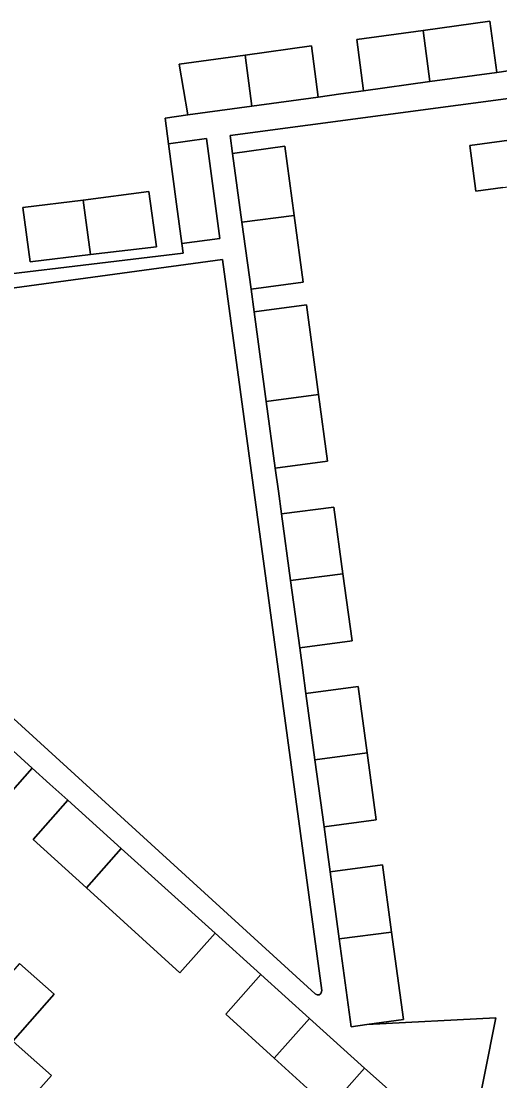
# Model space of a CAD drawing. Extents: x 163147 to 163550, y 380933 to 381639.
# Drawn here: x 163393.7 to 163420.8, y 381091.7 to 381151.6 of the extents above; entities that cross this region are included whole.
import ezdxf

# ---------------------------------------------------------------- set-up
doc = ezdxf.new("R2010")
doc.units = 0
for name, color, linetype in [('IMGEO_Erf', 7, 'Continuous'), ('IMGEO_Pand', 7, 'Continuous'), ('IMGEO_Voetpad_open', 7, 'Continuous')]:
    doc.layers.add(name, color=color, linetype=linetype)

msp = doc.modelspace()

# ---------------------------------------------------------------- linework, layer by layer
at = {"layer": 'IMGEO_Erf'}
for points in [[(163392.653, 381137.26), (163397.699, 381137.871), (163402.88, 381138.499), (163402.808, 381139.036), (163402.509, 381141.274), (163402.053, 381144.689), (163401.86, 381146.137), (163403.148, 381146.315), (163402.657, 381149.194), (163406.38, 381149.707), (163410.136, 381150.224), (163410.522, 381147.33), (163411.802, 381147.506), (163413.081, 381147.682), (163412.695, 381150.576), (163416.454, 381151.094), (163420.227, 381151.614), (163420.622, 381148.721), (163421.911, 381148.898), (163423.179, 381149.073), (163422.784, 381151.966)], [(163422.826, 381147.461), (163405.534, 381145.153), (163405.672, 381144.14), (163408.63, 381144.542), (163409.161, 381140.634), (163409.675, 381136.854), (163406.716, 381136.46), (163406.891, 381135.17), (163409.85, 381135.564), (163410.538, 381130.497), (163411.05, 381126.726), (163408.091, 381126.332), (163408.268, 381125.033), (163408.444, 381123.737), (163411.403, 381124.131), (163411.916, 381120.359), (163412.431, 381116.565), (163409.472, 381116.171), (163409.645, 381114.895), (163409.823, 381113.586), (163412.782, 381113.98), (163413.293, 381110.222), (163413.807, 381106.439), (163410.848, 381106.045), (163411.023, 381104.759), (163411.195, 381103.49), (163414.154, 381103.884), (163414.67, 381100.084), (163415.344, 381095.127), (163413.276, 381094.847), (163420.572, 381095.23), (163413.645, 381060.421)], [(163420.967, 381142.206), (163419.434, 381142.002), (163419.089, 381144.589), (163423.136, 381145.127)], [(163348.475, 381118.157), (163412.679, 381061.277), (163413.36, 381064.962), (163417.698, 381085.92), (163417.846, 381087.332), (163416.123, 381085.594), (163413.144, 381088.297), (163415.16, 381090.565), (163414.131, 381091.494), (163413.141, 381092.387), (163411.13, 381090.125), (163408.025, 381092.942), (163405.283, 381095.431), (163407.28, 381097.676), (163404.687, 381100.016), (163402.696, 381097.778), (163397.399, 381102.584), (163394.382, 381105.322), (163396.345, 381107.544), (163395.338, 381108.453), (163394.328, 381109.364), (163392.37, 381107.148), (163389.354, 381109.884)], [(163393.614, 381098.301), (163395.576, 381096.566), (163393.233, 381093.916), (163393.769, 381093.442), (163395.432, 381091.972), (163393.054, 381089.282)]]:
    msp.add_lwpolyline(points, dxfattribs=at)
for points in [[(163404.198, 381144.975), (163402.053, 381144.689), (163402.509, 381141.274), (163402.808, 381139.036), (163404.952, 381139.327)], [(163400.941, 381141.993), (163401.359, 381138.863), (163397.627, 381138.411), (163394.223, 381137.998), (163393.81, 381141.082), (163397.215, 381141.495)], [(163405.112, 381138.132), (163383.208, 381135.155), (163376.227, 381127.71), (163410.346, 381096.583), (163410.46, 381096.538), (163410.598, 381096.53), (163410.637, 381096.56), (163410.688, 381096.652), (163410.727, 381096.771)]]:
    msp.add_lwpolyline(points, close=True, dxfattribs=at)
at = {"layer": 'IMGEO_Pand'}
for points in [[(163416.454, 381151.094), (163412.695, 381150.576), (163413.081, 381147.682), (163416.84, 381148.2)], [(163416.454, 381151.094), (163416.84, 381148.2), (163420.622, 381148.721), (163420.227, 381151.614)], [(163406.38, 381149.707), (163406.766, 381146.813), (163410.522, 381147.33), (163410.136, 381150.224)], [(163406.38, 381149.707), (163402.657, 381149.194), (163403.148, 381146.315), (163406.766, 381146.813)], [(163430.103, 381148.492), (163430.075, 381148.699), (163425.119, 381148.04), (163422.79, 381147.73), (163422.826, 381147.461), (163423.136, 381145.127), (163419.089, 381144.589), (163419.434, 381142.002), (163420.967, 381142.206), (163430.765, 381143.51), (163430.741, 381143.69)], [(163405.672, 381144.14), (163406.202, 381140.24), (163409.161, 381140.634), (163408.63, 381144.542)], [(163397.215, 381141.495), (163393.81, 381141.082), (163394.223, 381137.998), (163397.627, 381138.411), (163397.328, 381140.647)], [(163397.215, 381141.495), (163397.328, 381140.647), (163397.627, 381138.411), (163401.359, 381138.863), (163400.941, 381141.993)], [(163409.161, 381140.634), (163406.202, 381140.24), (163406.716, 381136.46), (163409.675, 381136.854)], [(163407.579, 381130.103), (163410.538, 381130.497), (163409.85, 381135.564), (163406.891, 381135.17)], [(163410.538, 381130.497), (163407.579, 381130.103), (163408.091, 381126.332), (163411.05, 381126.726)], [(163408.444, 381123.737), (163408.957, 381119.965), (163411.916, 381120.359), (163411.403, 381124.131)], [(163411.916, 381120.359), (163408.957, 381119.965), (163409.472, 381116.171), (163412.431, 381116.565)], [(163409.823, 381113.586), (163410.334, 381109.828), (163413.293, 381110.222), (163412.782, 381113.98)], [(163394.328, 381109.364), (163391.306, 381112.092), (163389.354, 381109.884), (163392.37, 381107.148)], [(163413.293, 381110.222), (163410.334, 381109.828), (163410.848, 381106.045), (163413.807, 381106.439)], [(163396.345, 381107.544), (163394.382, 381105.322), (163397.399, 381102.584), (163399.37, 381104.814)], [(163397.399, 381102.584), (163402.696, 381097.778), (163404.687, 381100.016), (163399.37, 381104.814)], [(163411.195, 381103.49), (163411.711, 381099.69), (163414.67, 381100.084), (163414.154, 381103.884)], [(163414.67, 381100.084), (163411.711, 381099.69), (163412.386, 381094.726), (163413.276, 381094.847), (163415.344, 381095.127)], [(163395.432, 381091.972), (163393.769, 381093.442), (163393.233, 381093.916), (163395.576, 381096.566), (163393.614, 381098.301), (163385.582, 381089.213), (163389.741, 381085.536), (163393.054, 381089.282)], [(163407.28, 381097.676), (163405.283, 381095.431), (163408.025, 381092.942), (163410.029, 381095.196)], [(163413.141, 381092.387), (163410.029, 381095.196), (163408.025, 381092.942), (163411.13, 381090.125)]]:
    msp.add_lwpolyline(points, close=True, dxfattribs=at)
at = {"layer": 'IMGEO_Voetpad_open'}
for points in [[(163421.911, 381148.898), (163420.622, 381148.721), (163416.84, 381148.2), (163413.081, 381147.682), (163411.802, 381147.506), (163410.522, 381147.33), (163406.766, 381146.813), (163403.148, 381146.315), (163401.86, 381146.137), (163402.053, 381144.689), (163404.198, 381144.975), (163404.952, 381139.327), (163402.808, 381139.036), (163402.88, 381138.499), (163397.699, 381137.871), (163392.653, 381137.26)], [(163413.645, 381060.421), (163420.572, 381095.23), (163413.276, 381094.847), (163412.386, 381094.726), (163411.711, 381099.69), (163411.195, 381103.49), (163411.023, 381104.759), (163410.848, 381106.045), (163410.334, 381109.828), (163409.823, 381113.586), (163409.645, 381114.895), (163409.472, 381116.171), (163408.957, 381119.965), (163408.444, 381123.737), (163408.268, 381125.033), (163408.091, 381126.332), (163407.579, 381130.103), (163406.891, 381135.17), (163406.716, 381136.46), (163406.202, 381140.24), (163405.672, 381144.14), (163405.534, 381145.153), (163422.826, 381147.461)], [(163391.306, 381112.092), (163394.328, 381109.364), (163395.338, 381108.453), (163396.345, 381107.544), (163399.37, 381104.814), (163404.687, 381100.016), (163407.28, 381097.676), (163410.029, 381095.196), (163413.141, 381092.387), (163414.131, 381091.494)]]:
    msp.add_lwpolyline(points, dxfattribs=at)
msp.add_lwpolyline([(163410.727, 381096.771), (163410.688, 381096.652), (163410.637, 381096.56), (163410.598, 381096.53), (163410.46, 381096.538), (163410.346, 381096.583), (163376.227, 381127.71), (163383.208, 381135.155), (163405.112, 381138.132)], close=True, dxfattribs=at)

doc.saveas('drawing.dxf')
